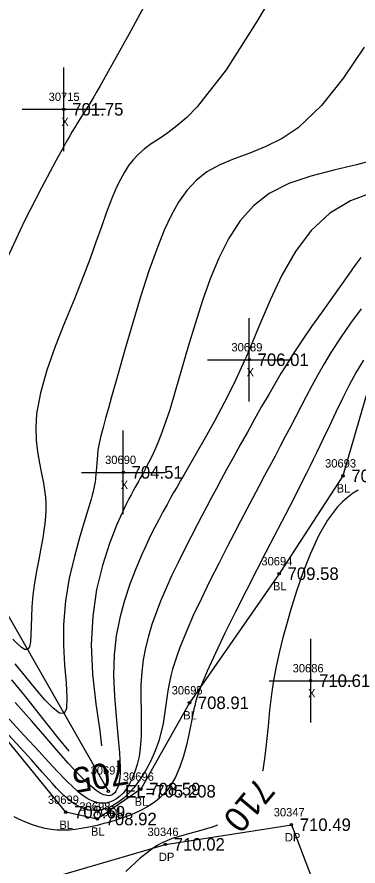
# Model space of a CAD drawing. Extents: x 1376587 to 1378239, y 1000335 to 1003031.
# Drawn here: x 1377529.7 to 1377570.6, y 1001412.8 to 1001514.5 of the extents above; entities that cross this region are included whole.
import ezdxf

# ---------------------------------------------------------------- set-up
doc = ezdxf.new("R2010")
doc.units = 0
for name, color, linetype in [('RD_DTM_BkLn1', 7, 'Continuous'), ('RD_DTM_BkLn_txCode', 7, 'Continuous'), ('RD_DTM_Major1', 7, 'Continuous'), ('RD_DTM_Major1_Lbl', 7, 'Continuous'), ('RD_DTM_Minor1', 7, 'Continuous'), ('RD_EX_Driveway', 7, 'Continuous'), ('RD_EX_Driveway_txCode', 7, 'Continuous'), ('RD_EX_H2O', 7, 'Continuous'), ('RD_EX_H2O_txCode', 7, 'Continuous'), ('RD_EX_Misc', 7, 'Continuous'), ('RD_EX_Misc_txCode', 7, 'Continuous'), ('RD_EX_TX_Driveway_ELEV', 7, 'Continuous'), ('RD_EX_TX_H2O_ELEV', 7, 'Continuous'), ('RD_EX_TX_Misc_ELEV', 7, 'Continuous'), ('RD_SMD_Locator', 7, 'Continuous')]:
    doc.layers.add(name, color=color, linetype=linetype)

msp = doc.modelspace()

# ---------------------------------------------------------------- linework, layer by layer
at = {"layer": 'RD_DTM_BkLn1'}
msp.add_lwpolyline([(1377581.34, 1001481.38), (1377572.97, 1001473.92), (1377568.78, 1001459.52), (1377561.13, 1001447.8), (1377550.37, 1001432.34), (1377544.55, 1001422), (1377539.31, 1001418.41), (1377535.53, 1001419.23), (1377512.95, 1001446.92), (1377496.43, 1001472.85), (1377478.98, 1001504.46), (1377457.67, 1001538.45), (1377441.55, 1001564.51), (1377435.35, 1001576.38), (1377438.82, 1001588.01), (1377442.54, 1001591.15), (1377470.06, 1001604.72)], dxfattribs=at)
at = {"layer": 'RD_DTM_Major1'}
for points in [[(1377573.03, 1001497.48), (1377570.42, 1001496.77), (1377567.67, 1001496.13), (1377564.92, 1001495.43), (1377562.29, 1001494.55), (1377559.91, 1001493.34), (1377558.03, 1001491.85), (1377556.42, 1001490.02), (1377555.06, 1001487.92), (1377553.89, 1001485.6), (1377552.87, 1001483.11), (1377551.95, 1001480.51), (1377551.06, 1001477.75), (1377550.23, 1001475), (1377548.71, 1001469.79), (1377548, 1001467.45), (1377547.31, 1001465.39), (1377546.94, 1001464.38), (1377546.57, 1001463.47), (1377546.21, 1001462.63), (1377545.85, 1001461.86), (1377545.5, 1001461.15), (1377545.15, 1001460.49), (1377544.97, 1001460.17), (1377544.8, 1001459.86), (1377544.45, 1001459.24), (1377544.28, 1001458.93), (1377543.86, 1001458.18), (1377543.61, 1001457.74), (1377543.36, 1001457.26), (1377543.1, 1001456.76), (1377542.82, 1001456.22), (1377542.54, 1001455.63), (1377541.67, 1001453.7), (1377540.77, 1001451.41), (1377539.94, 1001448.79), (1377539.24, 1001445.89), (1377538.77, 1001442.72), (1377538.59, 1001439.34), (1377538.76, 1001435.75), (1377539.15, 1001432.22), (1377539.61, 1001428.98), (1377539.84, 1001427.2)], [(1377570.61, 1001457.82), (1377569.94, 1001457.39), (1377569.31, 1001456.92), (1377568.71, 1001456.39), (1377568.14, 1001455.8), (1377566.93, 1001454.2), (1377565.84, 1001452.32), (1377564.87, 1001450.24), (1377563.99, 1001448.01), (1377563.2, 1001445.71), (1377562.49, 1001443.41), (1377562, 1001441.69), (1377561.54, 1001440), (1377561.13, 1001438.33), (1377560.77, 1001436.68), (1377560.46, 1001435.02), (1377560.2, 1001433.36), (1377559.97, 1001431.45), (1377559.79, 1001429.55), (1377559.62, 1001427.7), (1377559.42, 1001425.93), (1377559.17, 1001424.28), (1377559.14, 1001424.16)], [(1377535.95, 1001426.53), (1377534.62, 1001428.14), (1377532.79, 1001430.46), (1377530.9, 1001432.84), (1377529.07, 1001435.07)], [(1377553.73, 1001417.66), (1377553.09, 1001417.43), (1377551.74, 1001417.03), (1377550.41, 1001416.68), (1377549.15, 1001416.34), (1377549.02, 1001416.3), (1377548.89, 1001416.26), (1377548.77, 1001416.22), (1377548.53, 1001416.15), (1377548.4, 1001416.11), (1377548.02, 1001415.97), (1377547.64, 1001415.82), (1377547.26, 1001415.65), (1377546.87, 1001415.45), (1377546.48, 1001415.23), (1377546.07, 1001414.96), (1377544.47, 1001413.72), (1377542.73, 1001412.11)]]:
    msp.add_lwpolyline(points, dxfattribs=at)
at = {"layer": 'RD_DTM_Minor1'}
for points in [[(1377547.62, 1001520.74), (1377543.14, 1001512.46), (1377539.68, 1001506.25), (1377539.27, 1001505.55), (1377538.89, 1001504.92), (1377538.54, 1001504.34), (1377538.21, 1001503.82), (1377537.63, 1001502.89), (1377537.16, 1001502.14), (1377536.94, 1001501.79), (1377536.73, 1001501.44), (1377536.52, 1001501.1), (1377536.32, 1001500.76), (1377536.03, 1001500.27), (1377535.73, 1001499.76), (1377535.42, 1001499.21), (1377535.09, 1001498.62), (1377534.74, 1001497.97), (1377534.35, 1001497.26), (1377532.62, 1001494.04), (1377530.59, 1001490.07), (1377528.52, 1001485.59)], [(1377562.23, 1001520.38), (1377558.45, 1001513.94), (1377554.76, 1001508.17), (1377551.31, 1001503.72), (1377550.06, 1001502.46), (1377548.87, 1001501.44), (1377547.76, 1001500.61), (1377546.73, 1001499.91), (1377545.79, 1001499.28), (1377544.95, 1001498.66), (1377544.25, 1001498.05), (1377543.63, 1001497.39), (1377543.07, 1001496.68), (1377542.56, 1001495.9), (1377542.09, 1001495.04), (1377541.63, 1001494.11), (1377541.03, 1001492.68), (1377540.43, 1001491.09), (1377539.81, 1001489.37), (1377539.16, 1001487.52), (1377538.46, 1001485.55), (1377537.68, 1001483.49), (1377536.57, 1001480.72), (1377535.4, 1001477.87), (1377534.27, 1001475), (1377533.27, 1001472.18), (1377532.49, 1001469.48), (1377532.03, 1001466.94), (1377531.93, 1001465.32), (1377531.98, 1001463.8), (1377532.14, 1001462.38), (1377532.37, 1001461.05), (1377532.62, 1001459.81), (1377532.85, 1001458.64), (1377532.91, 1001458.36), (1377532.95, 1001458.07), (1377533, 1001457.79), (1377533.04, 1001457.51), (1377533.07, 1001457.24), (1377533.09, 1001456.96), (1377533.14, 1001456.2), (1377533.14, 1001455.43), (1377533.1, 1001454.64), (1377533.02, 1001453.83), (1377532.91, 1001452.99), (1377532.77, 1001452.11), (1377532.54, 1001450.84), (1377532.29, 1001449.49), (1377532.03, 1001448.1), (1377531.79, 1001446.69), (1377531.6, 1001445.26), (1377531.46, 1001443.84), (1377531.41, 1001442.62), (1377531.39, 1001441.48), (1377531.36, 1001440.47), (1377531.31, 1001439.64), (1377531.18, 1001439.05), (1377530.95, 1001438.74), (1377530.64, 1001438.73), (1377530.23, 1001438.96), (1377529.73, 1001439.39), (1377529.18, 1001439.97)], [(1377571.3, 1001510.86), (1377568.84, 1001507.2), (1377566.21, 1001503.88), (1377563.42, 1001501.23), (1377561.49, 1001499.94), (1377559.54, 1001498.96), (1377557.61, 1001498.19), (1377555.75, 1001497.5), (1377554.02, 1001496.78), (1377552.45, 1001495.92), (1377551.18, 1001494.92), (1377550.06, 1001493.72), (1377549.06, 1001492.31), (1377548.17, 1001490.72), (1377547.34, 1001488.95), (1377546.56, 1001487), (1377545.5, 1001484.07), (1377544.48, 1001480.95), (1377543.52, 1001477.75), (1377542.61, 1001474.61), (1377541.77, 1001471.64), (1377541.02, 1001468.97), (1377540.65, 1001467.64), (1377540.31, 1001466.43), (1377540.01, 1001465.32), (1377539.75, 1001464.32), (1377539.55, 1001463.41), (1377539.4, 1001462.58), (1377539.33, 1001462.04), (1377539.29, 1001461.54), (1377539.25, 1001461.05), (1377539.22, 1001460.57), (1377539.19, 1001460.09), (1377539.15, 1001459.61), (1377539.12, 1001459.36), (1377539.11, 1001459.23), (1377539.09, 1001459.1), (1377539.05, 1001458.84), (1377538.99, 1001458.46), (1377538.91, 1001458.06), (1377538.81, 1001457.64), (1377538.7, 1001457.2), (1377538.58, 1001456.73), (1377538.44, 1001456.23), (1377537.88, 1001454.39), (1377537.23, 1001452.25), (1377536.57, 1001449.86), (1377535.96, 1001447.27), (1377535.5, 1001444.54), (1377535.25, 1001441.72), (1377535.26, 1001439.23), (1377535.39, 1001436.85), (1377535.57, 1001434.71), (1377535.68, 1001432.93), (1377535.64, 1001431.67), (1377535.34, 1001431.04), (1377534.8, 1001431.1), (1377534.02, 1001431.68), (1377533.04, 1001432.68), (1377531.93, 1001433.97), (1377530.73, 1001435.45), (1377529.48, 1001437.01)], [(1377572.42, 1001493.52), (1377569.7, 1001492.47), (1377567.21, 1001490.98), (1377564.98, 1001488.9), (1377563.08, 1001486.39), (1377561.46, 1001483.57), (1377560.03, 1001480.57), (1377558.73, 1001477.5), (1377557.47, 1001474.49), (1377557.15, 1001473.74), (1377556.93, 1001473.24), (1377556.82, 1001472.99), (1377555.68, 1001470.56), (1377554.53, 1001468.25), (1377553.37, 1001466.08), (1377552.25, 1001464.06), (1377551.18, 1001462.19), (1377549.73, 1001459.7), (1377549.29, 1001458.95), (1377548.88, 1001458.22), (1377548.47, 1001457.51), (1377548.07, 1001456.81), (1377547.68, 1001456.11), (1377547.18, 1001455.2), (1377546.68, 1001454.27), (1377546.18, 1001453.3), (1377545.67, 1001452.29), (1377545.17, 1001451.23), (1377544.65, 1001450.11), (1377543.92, 1001448.4), (1377543.21, 1001446.55), (1377542.57, 1001444.59), (1377542.01, 1001442.51), (1377541.59, 1001440.34), (1377541.34, 1001438.09), (1377541.27, 1001435.61), (1377541.37, 1001433.12), (1377541.57, 1001430.7), (1377541.8, 1001428.42), (1377541.99, 1001426.35), (1377542.07, 1001424.58), (1377542.06, 1001423.95), (1377542.02, 1001423.39), (1377541.95, 1001422.88), (1377541.85, 1001422.44), (1377541.72, 1001422.07), (1377541.56, 1001421.76), (1377541.42, 1001421.57), (1377541.27, 1001421.42), (1377541.1, 1001421.31), (1377540.91, 1001421.24), (1377540.7, 1001421.21), (1377540.48, 1001421.22), (1377540.29, 1001421.26), (1377540.1, 1001421.32), (1377539.89, 1001421.41), (1377539.67, 1001421.52), (1377539.44, 1001421.66), (1377539.2, 1001421.82), (1377538.21, 1001422.64), (1377537.09, 1001423.76), (1377535.84, 1001425.11), (1377534.48, 1001426.66), (1377533.02, 1001428.35), (1377531.47, 1001430.13), (1377529.46, 1001432.39)], [(1377570.9, 1001485.69), (1377570.2, 1001484.71), (1377569.49, 1001483.68), (1377568.42, 1001482.16), (1377566.16, 1001479), (1377565.02, 1001477.4), (1377563.93, 1001475.81), (1377562.89, 1001474.27), (1377562.35, 1001473.43), (1377561.83, 1001472.59), (1377561.33, 1001471.77), (1377560.84, 1001470.95), (1377560.35, 1001470.12), (1377559.87, 1001469.28), (1377559.02, 1001467.81), (1377558.17, 1001466.3), (1377557.31, 1001464.77), (1377556.46, 1001463.23), (1377555.61, 1001461.7), (1377554.79, 1001460.19), (1377554.19, 1001459.09), (1377553.6, 1001458), (1377553.03, 1001456.92), (1377552.45, 1001455.84), (1377551.87, 1001454.75), (1377551.29, 1001453.64), (1377550.53, 1001452.18), (1377549.76, 1001450.68), (1377549, 1001449.16), (1377548.27, 1001447.62), (1377547.56, 1001446.07), (1377546.9, 1001444.51), (1377546.36, 1001443.12), (1377545.87, 1001441.73), (1377545.44, 1001440.33), (1377545.09, 1001438.92), (1377544.82, 1001437.5), (1377544.64, 1001436.05), (1377544.55, 1001434.48), (1377544.53, 1001432.9), (1377544.56, 1001431.34), (1377544.58, 1001429.8), (1377544.56, 1001428.32), (1377544.47, 1001426.91), (1377544.32, 1001425.9), (1377544.11, 1001424.95), (1377543.83, 1001424.07), (1377543.51, 1001423.26), (1377543.13, 1001422.53), (1377542.71, 1001421.89), (1377542.36, 1001421.47), (1377541.99, 1001421.12), (1377541.61, 1001420.82), (1377541.2, 1001420.58), (1377540.78, 1001420.42), (1377540.35, 1001420.32), (1377540, 1001420.3), (1377539.64, 1001420.32), (1377539.28, 1001420.39), (1377538.9, 1001420.51), (1377538.52, 1001420.68), (1377538.12, 1001420.89), (1377537.32, 1001421.45), (1377536.46, 1001422.18), (1377535.54, 1001423.06), (1377534.54, 1001424.09), (1377533.46, 1001425.25), (1377532.29, 1001426.53), (1377530.02, 1001428.99), (1377527.56, 1001431.64)], [(1377570.96, 1001479.52), (1377569.69, 1001477.83), (1377568.48, 1001476.07), (1377567.34, 1001474.31), (1377566.53, 1001472.95), (1377565.77, 1001471.62), (1377565.05, 1001470.32), (1377564.37, 1001469.04), (1377563.72, 1001467.78), (1377563.08, 1001466.55), (1377562.47, 1001465.38), (1377561.85, 1001464.22), (1377561.24, 1001463.06), (1377560.63, 1001461.9), (1377560, 1001460.74), (1377559.37, 1001459.55), (1377558.68, 1001458.24), (1377557.97, 1001456.9), (1377557.24, 1001455.52), (1377556.5, 1001454.09), (1377555.73, 1001452.61), (1377554.94, 1001451.09), (1377553.89, 1001449.04), (1377552.83, 1001446.95), (1377551.8, 1001444.85), (1377550.83, 1001442.79), (1377549.96, 1001440.81), (1377549.21, 1001438.96), (1377548.88, 1001438.06), (1377548.6, 1001437.21), (1377548.35, 1001436.38), (1377548.14, 1001435.58), (1377547.96, 1001434.79), (1377547.81, 1001434.02), (1377547.68, 1001433.2), (1377547.57, 1001432.37), (1377547.47, 1001431.54), (1377547.35, 1001430.71), (1377547.2, 1001429.86), (1377547.02, 1001429), (1377546.68, 1001427.8), (1377546.25, 1001426.59), (1377545.73, 1001425.4), (1377545.14, 1001424.25), (1377544.47, 1001423.18), (1377543.74, 1001422.2), (1377543.15, 1001421.55), (1377542.54, 1001420.97), (1377541.91, 1001420.47), (1377541.27, 1001420.06), (1377540.62, 1001419.75), (1377539.98, 1001419.54), (1377539.47, 1001419.45), (1377538.96, 1001419.42), (1377538.46, 1001419.46), (1377537.96, 1001419.57), (1377537.46, 1001419.75), (1377536.97, 1001419.99), (1377536.48, 1001420.29), (1377535.99, 1001420.66), (1377535.49, 1001421.08), (1377534.97, 1001421.57), (1377534.44, 1001422.1), (1377533.89, 1001422.69), (1377532.71, 1001424.02), (1377531.43, 1001425.49), (1377530.08, 1001427), (1377528.68, 1001428.51)], [(1377571.22, 1001473.36), (1377570.36, 1001471.93), (1377569.53, 1001470.39), (1377568.71, 1001468.79), (1377567.92, 1001467.15), (1377567.15, 1001465.52), (1377566.41, 1001463.94), (1377566.01, 1001463.11), (1377565.61, 1001462.28), (1377565.21, 1001461.47), (1377564.81, 1001460.66), (1377564.4, 1001459.84), (1377563.97, 1001459), (1377563.19, 1001457.45), (1377562.35, 1001455.82), (1377559.54, 1001450.37), (1377558.5, 1001448.35), (1377557.2, 1001445.81), (1377555.89, 1001443.23), (1377554.63, 1001440.68), (1377553.48, 1001438.28), (1377552.5, 1001436.12), (1377551.74, 1001434.3), (1377551.54, 1001433.77), (1377551.37, 1001433.29), (1377551.23, 1001432.83), (1377551.1, 1001432.4), (1377551, 1001431.98), (1377550.9, 1001431.57), (1377550.84, 1001431.28), (1377550.78, 1001430.99), (1377550.72, 1001430.69), (1377550.66, 1001430.38), (1377550.6, 1001430.07), (1377550.54, 1001429.74), (1377550.3, 1001428.55), (1377550.01, 1001427.27), (1377549.65, 1001425.95), (1377549.21, 1001424.66), (1377548.68, 1001423.43), (1377548.05, 1001422.34), (1377547.66, 1001421.81), (1377547.23, 1001421.34), (1377546.78, 1001420.9), (1377546.3, 1001420.51), (1377545.79, 1001420.15), (1377545.26, 1001419.82), (1377544.51, 1001419.42), (1377543.73, 1001419.07), (1377542.94, 1001418.75), (1377542.13, 1001418.46), (1377541.32, 1001418.2), (1377540.52, 1001417.97), (1377540.11, 1001417.86), (1377539.71, 1001417.75), (1377539.31, 1001417.65), (1377538.9, 1001417.55), (1377538.5, 1001417.46), (1377538.1, 1001417.38), (1377537.39, 1001417.26), (1377536.68, 1001417.16), (1377535.97, 1001417.09), (1377535.25, 1001417.06), (1377534.52, 1001417.08), (1377533.79, 1001417.15), (1377533.05, 1001417.28), (1377532.3, 1001417.47), (1377531.56, 1001417.7), (1377530.81, 1001417.98), (1377530.07, 1001418.3), (1377529.33, 1001418.66)]]:
    msp.add_lwpolyline(points, dxfattribs=at)
at = {"layer": 'RD_EX_Driveway'}
msp.add_lwpolyline([(1377529.69, 1001410.18), (1377547.48, 1001415.38), (1377562.59, 1001417.73), (1377565.73, 1001409.53), (1377555.33, 1001406.4), (1377537.95, 1001398.08)], dxfattribs=at)
at = {"layer": 'RD_EX_H2O'}
msp.add_line((1377540.65, 1001421.74), (1377522.16, 1001454.15), dxfattribs=at)
at = {"layer": 'RD_EX_Misc'}
for p, q in [((1377535.31, 1001498.43), (1377535.31, 1001508.43)), ((1377530.31, 1001503.43), (1377540.31, 1001503.43)), ((1377557.54, 1001468.43), (1377557.54, 1001478.43)), ((1377552.54, 1001473.43), (1377562.54, 1001473.43)), ((1377542.43, 1001454.94), (1377542.43, 1001464.94)), ((1377537.43, 1001459.94), (1377547.43, 1001459.94)), ((1377564.91, 1001429.98), (1377564.91, 1001439.98)), ((1377559.91, 1001434.98), (1377569.91, 1001434.98))]:
    msp.add_line(p, q, dxfattribs=at)
at = {"layer": 'RD_SMD_Locator'}
for centre in [(1377535.31, 1001503.43), (1377557.54, 1001473.43), (1377542.43, 1001459.94), (1377568.78, 1001459.52), (1377561.13, 1001447.8), (1377564.91, 1001434.98), (1377550.37, 1001432.34), (1377540.65, 1001421.74), (1377544.55, 1001422), (1377535.53, 1001419.23), (1377539.31, 1001418.41), (1377562.59, 1001417.73), (1377547.48, 1001415.38)]:
    msp.add_circle(centre, 0.15, dxfattribs=at)

# ---------------------------------------------------------------- texts
at = {"layer": 'RD_DTM_BkLn_txCode'}
for s, p in [('30693', (1377566.63, 1001460.52)), ('BL', (1377568.02, 1001457.52)), ('30694', (1377558.99, 1001448.8)), ('BL', (1377560.38, 1001445.8)), ('30695', (1377548.23, 1001433.34)), ('BL', (1377549.62, 1001430.34)), ('30696', (1377542.38, 1001423)), ('30699', (1377533.39, 1001420.23)), ('30698', (1377537.17, 1001419.41)), ('BL', (1377543.79, 1001420)), ('BL', (1377534.77, 1001417.23)), ('BL', (1377538.56, 1001416.41))]:
    msp.add_text(s, height=1, dxfattribs=at).set_placement(p)
at = {"layer": 'RD_DTM_Major1_Lbl'}
for s, rotation, p in [('705', 189.7426, (1377542.75, 1001425.59)), ('710', 230.2113, (1377558.51, 1001423.6))]:
    msp.add_text(s, height=3, rotation=rotation, dxfattribs=at).set_placement(p)
at = {"layer": 'RD_EX_Driveway_txCode'}
for s, p in [('30347', (1377560.47, 1001418.73)), ('30346', (1377545.34, 1001416.38)), ('DP', (1377561.81, 1001415.73)), ('DP', (1377546.7, 1001413.38))]:
    msp.add_text(s, height=1, dxfattribs=at).set_placement(p)
at = {"layer": 'RD_EX_H2O_txCode'}
for s, p in [('30697', (1377538.51, 1001423.74)), ('+ODL', (1377538.92, 1001418.74))]:
    msp.add_text(s, height=1, dxfattribs=at).set_placement(p)
at = {"layer": 'RD_EX_Misc_txCode'}
for s, p in [('30715', (1377533.48, 1001504.43)), ('X', (1377535, 1001501.43)), ('30689', (1377555.4, 1001474.43)), ('X', (1377557.22, 1001471.43)), ('30690', (1377540.25, 1001460.94)), ('X', (1377542.12, 1001457.94)), ('30686', (1377562.74, 1001435.98)), ('X', (1377564.59, 1001432.98))]:
    msp.add_text(s, height=1, dxfattribs=at).set_placement(p)
at = {"layer": 'RD_EX_TX_Driveway_ELEV'}
for s, p in [('710.49', (1377563.59, 1001416.98)), ('710.02', (1377548.48, 1001414.63))]:
    msp.add_text(s, height=1.5, dxfattribs=at).set_placement(p)
at = {"layer": 'RD_EX_TX_H2O_ELEV'}
msp.add_text('EL=705.208', height=1.5, dxfattribs=at).set_placement((1377542.65, 1001420.99))
at = {"layer": 'RD_EX_TX_Misc_ELEV'}
for s, p in [('701.75', (1377536.31, 1001502.68)), ('706.01', (1377558.54, 1001472.68)), ('704.51', (1377543.43, 1001459.19)), ('709.93', (1377569.78, 1001458.77)), ('709.58', (1377562.13, 1001447.05)), ('710.61', (1377565.91, 1001434.23)), ('708.91', (1377551.37, 1001431.59)), ('708.59', (1377545.55, 1001421.25)), ('708.69', (1377536.53, 1001418.48)), ('708.92', (1377540.31, 1001417.66))]:
    msp.add_text(s, height=1.5, dxfattribs=at).set_placement(p)

doc.saveas('drawing.dxf')
